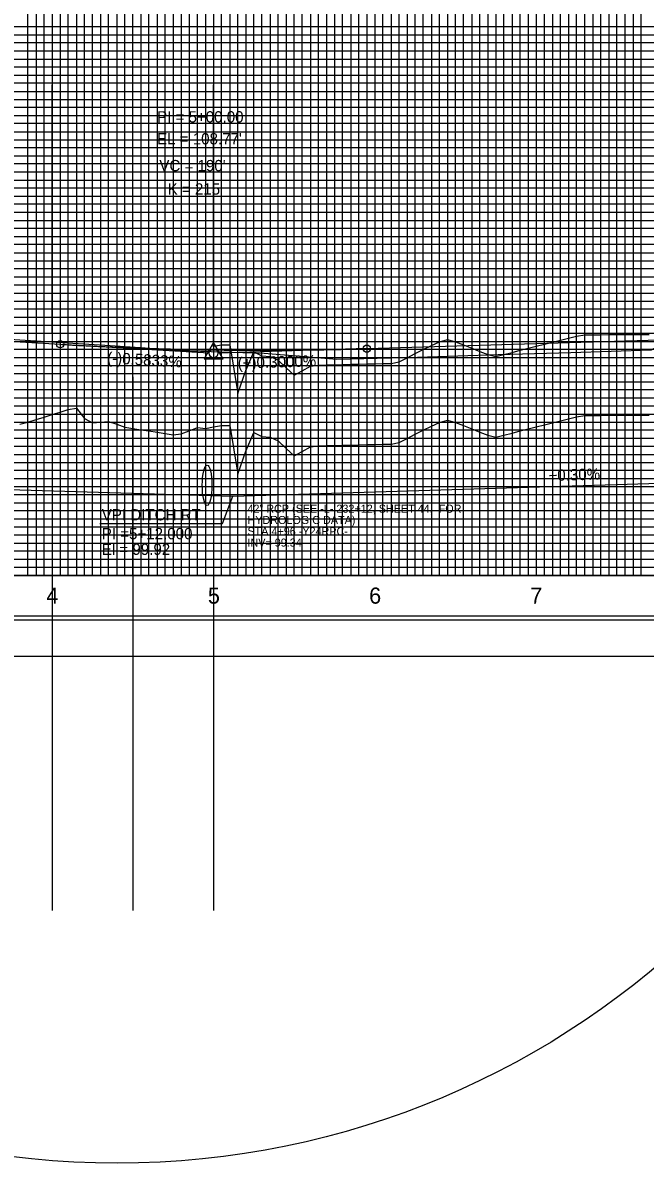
# Model space of a CAD drawing. Extents: x 2345490 to 2436403, y 465165 to 573888.
# Drawn here: x 2411277 to 2411663, y 527408 to 528115 of the extents above; entities that cross this region are included whole.
import ezdxf

# ---------------------------------------------------------------- set-up
doc = ezdxf.new("R2010")
doc.units = 0
for name, color, linetype in [('Old_Level_1', 7, 'Continuous'), ('Old_Level_18', 7, 'Continuous'), ('Old_Level_2', 7, 'Continuous'), ('Old_Level_3', 7, 'Continuous'), ('Old_Level_4', 7, 'Continuous'), ('Old_Level_41', 7, 'Continuous'), ('Old_Level_42', 7, 'Continuous'), ('Old_Level_43', 7, 'Continuous'), ('Old_Level_50', 7, 'Continuous'), ('Old_Level_51', 7, 'Continuous'), ('Old_Level_62', 7, 'Continuous'), ('Old_Level_63', 7, 'Continuous')]:
    doc.layers.add(name, color=color, linetype=linetype)

msp = doc.modelspace()

# ---------------------------------------------------------------- linework, layer by layer
at = {"layer": 'Old_Level_1'}
for points in [[(2411275.325, 527865.69375), (2411280.325, 527867.051), (2411285.325, 527868.58675), (2411290.325, 527870.134), (2411295.325, 527871.69275), (2411300.325, 527873.2625), (2411305.325, 527874.84375), (2411310.325, 527875.61725), (2411315.325, 527869.3425), (2411320.325, 527866.59175), (2411325.325, 527866.99075), (2411330.325, 527867.38975), (2411335.325, 527865.75425), (2411340.325, 527863.8935), (2411345.325, 527863.10025), (2411350.325, 527862.331), (2411355.325, 527861.56075), (2411360.325, 527860.7895), (2411365.325, 527860.0175), (2411370.325, 527859.2445), (2411375.325, 527859.745), (2411380.325, 527861.76275), (2411385.325, 527863.6335), (2411390.325, 527863.205), (2411395.325, 527864.05)], [(2411395.325, 527864.05), (2411400.325, 527864.90175), (2411405.325, 527865.04225), (2411410.325, 527834.7445), (2411415.325, 527849.1015), (2411420.325, 527860.53175), (2411425.325, 527858.22375), (2411430.325, 527857.79525), (2411435.325, 527855.481), (2411440.325, 527850.77725), (2411445.325, 527846.07575), (2411450.325, 527848.879), (2411455.325, 527851.6825), (2411460.325, 527852.412), (2411465.325, 527852.53), (2411470.325, 527852.64775), (2411475.325, 527852.765), (2411480.325, 527852.882), (2411485.325, 527852.9985), (2411490.325, 527853.11475), (2411495.325, 527853.2305), (2411500.325, 527853.34575), (2411505.325, 527853.46075), (2411510.325, 527854.4545), (2411515.325, 527856.9855), (2411520.325, 527859.52125), (2411525.325, 527862.06125), (2411530.325, 527864.6055), (2411535.325, 527866.87725), (2411540.325, 527868.25475), (2411545.325, 527866.9015), (2411550.325, 527864.91825), (2411555.325, 527862.92025), (2411560.325, 527860.90775), (2411565.325, 527858.88025), (2411570.325, 527857.665), (2411575.325, 527858.976), (2411580.325, 527860.27625), (2411585.325, 527861.56575), (2411590.325, 527862.8445), (2411595.325, 527864.11225), (2411600.325, 527865.3775), (2411605.325, 527866.63775), (2411610.325, 527867.89025), (2411615.325, 527869.135), (2411620.325, 527870.37225), (2411625.325, 527871.07525), (2411630.325, 527871.15075), (2411635.325, 527871.21625), (2411640.325, 527871.272), (2411645.325, 527871.318), (2411650.325, 527871.354), (2411655.325, 527871.38025), (2411660.325, 527871.39675), (2411665.325, 527871.40325)]]:
    msp.add_lwpolyline(points, dxfattribs=at)
at = {"layer": 'Old_Level_18'}
msp.add_lwpolyline([(2412345.325, 528797.04275), (2410845.325, 528797.04275), (2410845.325, 527747.04275), (2412345.325, 527747.04275)], close=True, dxfattribs=at)
at = {"layer": 'Old_Level_2'}
for p, q in [((2411225.32525, 527919.65975), (2411300.325, 527915.28475)), ((2411300.325, 527915.28475), (2411392.57975, 527909.90325)), ((2411490.325, 527912.593), (2411745.325, 527920.243)), ((2411490.325, 527912.593), (2411398.074, 527909.8255))]:
    msp.add_line(p, q, dxfattribs=at)
msp.add_lwpolyline([(2411389.45375, 527906.36775), (2411401.19625, 527906.36775), (2411395.32525, 527916.4935)], close=True, dxfattribs=at)
for centre, radius in [((2411300.325, 527915.28475), 2.25), ((2411490.325, 527912.593), 2.25), ((2411395.325, 527909.743), 2.75)]:
    msp.add_circle(centre, radius, dxfattribs=at)
msp.add_spline([(2411300.325, 527915.28475), (2411304.125, 527915.0665), (2411307.925, 527914.855), (2411311.725, 527914.65), (2411315.525, 527914.45175), (2411319.325, 527914.26025), (2411323.125, 527914.07575), (2411326.925, 527913.8975), (2411330.725, 527913.72625), (2411334.525, 527913.56175), (2411338.325, 527913.40375), (2411342.125, 527913.2525), (2411345.925, 527913.10825), (2411349.725, 527912.9705), (2411353.525, 527912.83925), (2411357.325, 527912.715), (2411361.125, 527912.5975), (2411364.925, 527912.4865), (2411368.725, 527912.38225), (2411372.525, 527912.285), (2411376.325, 527912.194), (2411380.125, 527912.11), (2411383.925, 527912.03275), (2411387.725, 527911.96225), (2411391.525, 527911.89825), (2411395.325, 527911.841), (2411399.125, 527911.7905), (2411402.925, 527911.74675), (2411406.725, 527911.70975), (2411410.525, 527911.6795), (2411414.325, 527911.65575), (2411418.125, 527911.639), (2411421.925, 527911.62875), (2411425.725, 527911.62525), (2411429.525, 527911.6285), (2411433.325, 527911.63825), (2411437.125, 527911.655), (2411440.925, 527911.6785), (2411444.725, 527911.7085), (2411448.525, 527911.74525), (2411452.325, 527911.78875), (2411456.125, 527911.839), (2411459.925, 527911.896), (2411463.725, 527911.9595), (2411467.525, 527912.03), (2411471.325, 527912.107), (2411475.125, 527912.19075), (2411478.925, 527912.28125), (2411482.725, 527912.3785), (2411486.525, 527912.4825), (2411490.325, 527912.593)], degree=3, dxfattribs=at)
at = {"layer": 'Old_Level_3'}
for p, q in [((2410985.325, 527833.84275), (2411407.325, 527821.24275)), ((2411407.325, 527821.24275), (2411895.325, 527835.94275)), ((2411400.92391, 527804.19177), (2411407.325, 527821.24275)), ((2411324.94528, 527804.19177), (2411400.92391, 527804.19177))]:
    msp.add_line(p, q, dxfattribs=at)
at = {"layer": 'Old_Level_4'}
msp.add_ellipse((2411391.325, 527827.94275), major_axis=(0, 12.5), ratio=0.238746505, dxfattribs=at)
at = {"layer": 'Old_Level_41'}
msp.add_line((2412345.325, 527772.04275), (2410845.325, 527772.04275), dxfattribs=at)
for points in [[(2411270.325, 527772.04275), (2411320.325, 527772.04275), (2411320.325, 528797.04275)], [(2411295.325, 528797.04275), (2411295.325, 527772.04275), (2411345.325, 527772.04275), (2411345.325, 528797.04275)], [(2411370.325, 528797.04275), (2411370.325, 527772.04275), (2411420.325, 527772.04275), (2411420.325, 528797.04275)], [(2411395.325, 528797.04275), (2411395.325, 527772.04275), (2411445.325, 527772.04275), (2411445.325, 528797.04275)], [(2411470.325, 528797.04275), (2411470.325, 527772.04275), (2411520.325, 527772.04275), (2411520.325, 528797.04275)], [(2411495.325, 528797.04275), (2411495.325, 527772.04275), (2411545.325, 527772.04275), (2411545.325, 528797.04275)], [(2411570.325, 528797.04275), (2411570.325, 527772.04275), (2411620.325, 527772.04275), (2411620.325, 528797.04275)], [(2411595.325, 528797.04275), (2411595.325, 527772.04275), (2411645.325, 527772.04275), (2411645.325, 528797.04275)], [(2412345.325, 528097.04275), (2410845.325, 528097.04275), (2410845.325, 528047.04275), (2412345.325, 528047.04275)], [(2412345.325, 528022.04275), (2410845.325, 528022.04275), (2410845.325, 528072.04275), (2412345.325, 528072.04275)], [(2412345.325, 527997.04275), (2410845.325, 527997.04275), (2410845.325, 527947.04275), (2412345.325, 527947.04275)], [(2412345.325, 527897.04275), (2410845.325, 527897.04275), (2410845.325, 527847.04275), (2412345.325, 527847.04275)], [(2412345.325, 527822.04275), (2410845.325, 527822.04275), (2410845.325, 527872.04275), (2412345.325, 527872.04275)], [(2412345.325, 527797.04275), (2410845.325, 527797.04275)]]:
    msp.add_lwpolyline(points, dxfattribs=at)
at = {"layer": 'Old_Level_42'}
msp.add_lwpolyline([(2412345.325, 527922.04275), (2410845.325, 527922.04275), (2410845.325, 527972.04275), (2412345.325, 527972.04275)], dxfattribs=at)
at = {"layer": 'Old_Level_43'}
for points in [[(2411275.325, 527772.04275), (2411280.325, 527772.04275), (2411280.325, 528797.04275)], [(2411285.325, 528797.04275), (2411285.325, 527772.04275), (2411290.325, 527772.04275), (2411290.325, 528797.04275)], [(2411300.325, 528797.04275), (2411300.325, 527772.04275), (2411305.325, 527772.04275), (2411305.325, 528797.04275)], [(2411310.325, 528797.04275), (2411310.325, 527772.04275), (2411315.325, 527772.04275), (2411315.325, 528797.04275)], [(2411325.325, 528797.04275), (2411325.325, 527772.04275), (2411330.325, 527772.04275), (2411330.325, 528797.04275)], [(2411335.325, 528797.04275), (2411335.325, 527772.04275), (2411340.325, 527772.04275), (2411340.325, 528797.04275)], [(2411350.325, 528797.04275), (2411350.325, 527772.04275), (2411355.325, 527772.04275), (2411355.325, 528797.04275)], [(2411360.325, 528797.04275), (2411360.325, 527772.04275), (2411365.325, 527772.04275), (2411365.325, 528797.04275)], [(2411375.325, 528797.04275), (2411375.325, 527772.04275)], [(2411380.325, 528797.04275), (2411380.325, 527772.04275), (2411385.325, 527772.04275), (2411385.325, 528797.04275), (2411390.325, 528797.04275), (2411390.325, 527772.04275), (2411400.325, 527772.04275), (2411400.325, 528797.04275), (2411405.325, 528797.04275), (2411405.325, 527772.04275), (2411410.325, 527772.04275), (2411410.325, 528797.04275), (2411415.325, 528797.04275), (2411415.325, 527772.04275)], [(2411425.325, 527772.04275), (2411425.325, 528797.04275)], [(2411430.325, 528797.04275), (2411430.325, 527772.04275), (2411435.325, 527772.04275), (2411435.325, 528797.04275)], [(2411440.325, 528797.04275), (2411440.325, 527772.04275), (2411450.325, 527772.04275), (2411450.325, 528797.04275)], [(2411455.325, 528797.04275), (2411455.325, 527772.04275), (2411455.325, 527772.04275), (2411460.325, 527772.04275), (2411460.325, 528797.04275)], [(2411465.325, 528797.04275), (2411465.325, 527772.04275), (2411475.325, 527772.04275), (2411475.325, 528797.04275)], [(2411480.325, 528797.04275), (2411480.325, 527772.04275), (2411485.325, 527772.04275), (2411485.325, 528797.04275)], [(2411490.325, 528797.04275), (2411490.325, 527772.04275), (2411500.325, 527772.04275), (2411500.325, 528797.04275)], [(2411505.325, 528797.04275), (2411505.325, 527772.04275), (2411510.325, 527772.04275), (2411510.325, 528797.04275)], [(2411515.325, 528797.04275), (2411515.325, 527772.04275), (2411525.325, 527772.04275), (2411525.325, 528797.04275)], [(2411530.325, 528797.04275), (2411530.325, 527772.04275), (2411535.325, 527772.04275), (2411535.325, 528797.04275)], [(2411540.325, 528797.04275), (2411540.325, 527772.04275), (2411550.325, 527772.04275), (2411550.325, 528797.04275)], [(2411555.325, 528797.04275), (2411555.325, 527772.04275), (2411560.325, 527772.04275), (2411560.325, 528797.04275)], [(2411565.325, 528797.04275), (2411565.325, 527772.04275), (2411575.325, 527772.04275), (2411575.325, 528797.04275)], [(2411580.325, 528797.04275), (2411580.325, 527772.04275), (2411585.325, 527772.04275), (2411585.325, 528797.04275)], [(2411590.325, 528797.04275), (2411590.325, 527772.04275), (2411600.325, 527772.04275), (2411600.325, 528797.04275)], [(2411605.325, 528797.04275), (2411605.325, 527772.04275)], [(2411605.325, 527772.04275), (2411610.325, 527772.04275), (2411610.325, 528796.44275)], [(2411615.325, 528796.44275), (2411615.325, 527772.04275), (2411625.325, 527772.04275), (2411625.325, 528797.04275)], [(2411630.325, 528797.04275), (2411630.325, 527772.04275), (2411635.325, 527772.04275), (2411635.325, 528797.04275)], [(2411640.325, 528797.04275), (2411640.325, 527772.04275), (2411650.325, 527772.04275), (2411650.325, 528797.04275)], [(2411655.325, 528797.04275), (2411655.325, 527772.04275), (2411660.325, 527772.04275), (2411660.325, 528797.04275)], [(2412295.325, 528112.04275), (2410895.325, 528112.04275), (2410895.325, 528107.04275), (2412295.325, 528107.04275)], [(2412295.325, 528102.04275), (2410895.325, 528102.04275), (2410895.325, 528092.04275), (2412295.325, 528092.04275)], [(2412295.325, 528087.04275), (2410895.325, 528087.04275), (2410895.325, 528082.04275), (2412295.325, 528082.04275)], [(2412295.325, 528077.04275), (2410895.325, 528077.04275), (2410895.325, 528067.04275), (2412295.325, 528067.04275)], [(2412295.325, 528062.04275), (2410895.325, 528062.04275), (2410895.325, 528057.04275), (2412295.325, 528057.04275)], [(2412295.325, 528052.04275), (2410895.325, 528052.04275), (2410895.325, 528042.04275), (2412295.325, 528042.04275)], [(2412295.325, 528037.04275), (2410895.325, 528037.04275), (2410895.325, 528032.04275), (2412295.325, 528032.04275)], [(2412295.325, 528027.04275), (2410895.325, 528027.04275), (2410895.325, 528017.04275), (2412295.325, 528017.04275)], [(2412295.325, 528012.04275), (2410895.325, 528012.04275), (2410895.325, 528007.04275), (2412295.325, 528007.04275)], [(2412295.325, 528002.04275), (2410895.325, 528002.04275), (2410895.325, 527992.04275), (2412295.325, 527992.04275)], [(2412295.325, 527987.04275), (2410895.325, 527987.04275), (2410895.325, 527982.04275), (2412295.325, 527982.04275)], [(2412295.325, 527977.04275), (2410895.325, 527977.04275)], [(2410895.325, 527967.04275), (2412295.325, 527967.04275)], [(2412295.325, 527962.04275), (2410895.325, 527962.04275), (2410895.325, 527957.04275), (2412295.325, 527957.04275)], [(2412295.325, 527952.04275), (2410895.325, 527952.04275)], [(2410895.325, 527942.04275), (2412295.325, 527942.04275)], [(2412295.325, 527937.04275), (2410895.325, 527937.04275), (2410895.325, 527932.04275), (2412295.325, 527932.04275)], [(2412295.325, 527927.04275), (2410895.325, 527927.04275), (2410895.325, 527917.04275), (2412295.325, 527917.04275)], [(2412295.325, 527912.04275), (2410895.325, 527912.04275), (2410895.325, 527907.04275), (2412295.325, 527907.04275)], [(2412295.325, 527902.04275), (2410895.325, 527902.04275), (2410895.325, 527892.04275), (2412295.325, 527892.04275)], [(2412295.325, 527887.04275), (2410895.325, 527887.04275), (2410895.325, 527882.04275), (2412295.325, 527882.04275)], [(2412295.325, 527877.04275), (2410895.325, 527877.04275), (2410895.325, 527867.04275), (2412295.325, 527867.04275)], [(2412295.325, 527862.04275), (2410895.325, 527862.04275), (2410895.325, 527857.04275), (2412295.325, 527857.04275)], [(2412295.325, 527852.04275), (2410895.325, 527852.04275), (2410895.325, 527842.04275), (2412295.325, 527842.04275)], [(2412295.325, 527837.04275), (2410895.325, 527837.04275), (2410895.325, 527832.04275), (2412295.325, 527832.04275)], [(2412295.325, 527827.04275), (2410895.325, 527827.04275), (2410895.325, 527817.04275), (2412295.325, 527817.04275)], [(2412295.325, 527812.04275), (2410895.325, 527812.04275), (2410895.325, 527807.04275), (2412295.325, 527807.04275)], [(2412295.325, 527802.04275), (2410895.325, 527802.04275), (2410895.325, 527792.04275), (2412295.325, 527792.04275)], [(2412295.325, 527787.04275), (2410895.325, 527787.04275), (2410895.325, 527782.04275), (2412295.325, 527782.04275)], [(2412295.325, 527777.04275), (2410895.325, 527777.04275)]]:
    msp.add_lwpolyline(points, dxfattribs=at)
at = {"layer": 'Old_Level_50'}
msp.add_lwpolyline([(2412357.825, 528799.59275), (2410691.325, 528799.59275), (2410691.325, 527744.49275), (2412357.825, 527744.49275)], close=True, dxfattribs=at)
at = {"layer": 'Old_Level_51'}
msp.add_lwpolyline([(2412362.325, 528822.04275), (2410678.325, 528822.04275), (2410678.325, 527722.04275), (2412362.325, 527722.04275)], close=True, dxfattribs=at)
at = {"layer": 'Old_Level_62'}
msp.add_circle((2411335.51705, 527926.51577), 518.74216, dxfattribs=at)
at = {"layer": 'Old_Level_63'}
for p, q in [((2411295.325, 527922.09275), (2411295.325, 528076.15275)), ((2411345.325, 527918.59275), (2411345.325, 528076.15275)), ((2411395.325, 527913.77275), (2411395.325, 528076.15275)), ((2411295.325, 527905.55275), (2411295.325, 527564.29475)), ((2411345.325, 527895.05275), (2411345.325, 527564.29475)), ((2411395.325, 527867.29275), (2411395.325, 527564.29475)), ((2410895.325, 527772.04275), (2413081.64925, 527772.04275))]:
    msp.add_line(p, q, dxfattribs=at)
for points in [[(2410937.46001, 527957.6808), (2410986.64001, 527948.9808), (2411035.83001, 527950.0808), (2411085.01001, 527951.5808), (2411134.21001, 527939.5808), (2411183.43001, 527923.9808), (2411232.67001, 527920.7808), (2411281.95001, 527917.6808), (2411331.27001, 527914.4808), (2411380.65001, 527911.1808), (2411426.73001, 527909.8808), (2411471.73001, 527905.9808), (2411521.73001, 527907.3808), (2411571.73001, 527908.8808), (2411616.73001, 527910.2808), (2411666.73001, 527911.7808), (2411716.73001, 527939.3808), (2411746.73001, 527928.4808), (2411796.73001, 527927.4808), (2411846.73001, 527909.0808)], [(2411395.325, 527914.05), (2411400.325, 527914.90175), (2411405.325, 527915.04225), (2411410.325, 527884.7445), (2411415.325, 527899.1015), (2411420.325, 527910.53175), (2411425.325, 527908.22375), (2411430.325, 527907.79525), (2411435.325, 527905.481), (2411440.325, 527900.77725), (2411445.325, 527896.07575), (2411450.325, 527898.879), (2411455.325, 527901.6825), (2411460.325, 527902.412), (2411465.325, 527902.53), (2411470.325, 527902.64775), (2411475.325, 527902.765), (2411480.325, 527902.882), (2411485.325, 527902.9985), (2411490.325, 527903.11475), (2411495.325, 527903.2305), (2411500.325, 527903.34575), (2411505.325, 527903.46075), (2411510.325, 527904.4545), (2411515.325, 527906.9855), (2411520.325, 527909.52125), (2411525.325, 527912.06125), (2411530.325, 527914.6055), (2411535.325, 527916.87725), (2411540.325, 527918.25475), (2411545.325, 527916.9015), (2411550.325, 527914.91825), (2411555.325, 527912.92025), (2411560.325, 527910.90775), (2411565.325, 527908.88025), (2411570.325, 527907.665), (2411575.325, 527908.976), (2411580.325, 527910.27625), (2411585.325, 527911.56575), (2411590.325, 527912.8445), (2411595.325, 527914.11225), (2411600.325, 527915.3775), (2411605.325, 527916.63775), (2411610.325, 527917.89025), (2411615.325, 527919.135), (2411620.325, 527920.37225), (2411625.325, 527921.07525), (2411630.325, 527921.15075), (2411635.325, 527921.21625), (2411640.325, 527921.272), (2411645.325, 527921.318), (2411650.325, 527921.354), (2411655.325, 527921.38025), (2411660.325, 527921.39675), (2411665.325, 527921.40325)]]:
    msp.add_lwpolyline(points, dxfattribs=at)

# ---------------------------------------------------------------- texts
at = {"layer": 'Old_Level_2'}
for s, height, p in [('PI = 5+00.00', 7.0000005, (2411360.325, 528052.743)), ("EL = 108.77'", 7.0000005, (2411360.325, 528039.1845)), ("VC = 190'", 7.000001, (2411361.73975, 528022.54325)), ('K = 215', 7.000001, (2411366.871, 528008.0775))]:
    msp.add_text(s, height=height, dxfattribs=at).set_placement(p)
for s, rotation, p in [('(-)0.5833%', 356.66153056, (2411329.22975, 527903.58175)), ('(+)0.3000%', 1.71835833, (2411410.379, 527900.19025))]:
    msp.add_text(s, height=7.000001, rotation=rotation, dxfattribs=at).set_placement(p)
at = {"layer": 'Old_Level_3'}
for s, height, rotation, p in [('+0.30%', 7.000001, 1.72539561, (2411602.98495, 527830.51544)), ('VPI DITCH RT', 7.0000005, 360, (2411326.05578, 527806.1509)), ('PI =5+12.000', 7.0000005, 360, (2411326.05578, 527794.45155)), ('El = 99.92', 7.000001, 360, (2411326.05578, 527784.78102))]:
    msp.add_text(s, height=height, rotation=rotation, dxfattribs=at).set_placement(p)
for s, height, p in [('42" RCP (SEE -L- 232+12, SHEET 44,  FOR ', 4.9999995, (2411416.35897, 527810.90832)), ('HYDROLOGIC DATA)', 4.9999995, (2411416.35897, 527803.90832)), ('STA 4+96 -Y24RPC-', 4.9999995, (2411416.35897, 527796.90832)), ('INV= 99.34', 4.999999, (2411416.35897, 527789.90832))]:
    msp.add_text(s, height=height, dxfattribs=at).set_placement(p)
at = {"layer": 'Old_Level_62'}
for s, p in [('4', (2411291.731, 527754.543)), ('5', (2411391.8235, 527754.543)), ('6', (2411491.7645, 527754.543)), ('7', (2411591.622, 527754.543))]:
    msp.add_text(s, height=10, dxfattribs=at).set_placement(p)

doc.saveas('drawing.dxf')
